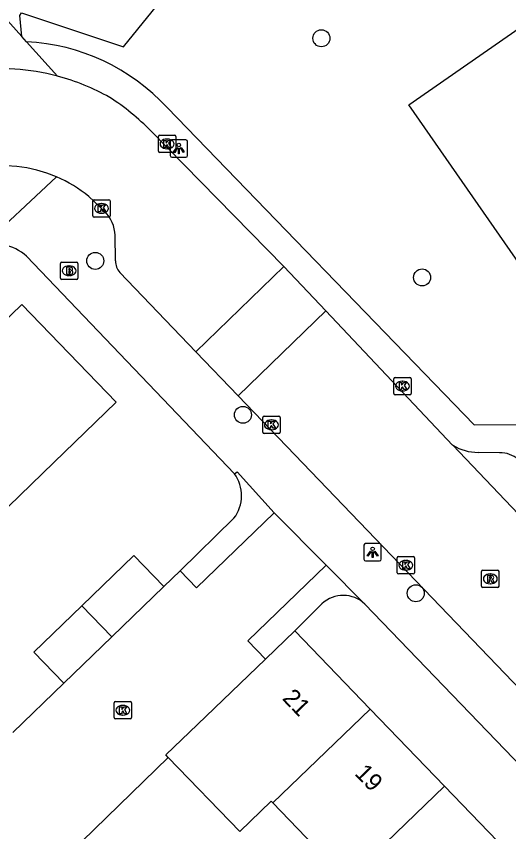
# Model space of a CAD drawing. Extents: x 159040 to 160094, y 381214 to 382518.
# Drawn here: x 159569.99 to 159598.33, y 382175.19 to 382222.11 of the extents above; entities that cross this region are included whole.
import ezdxf

# ---------------------------------------------------------------- set-up
doc = ezdxf.new("R2010")
doc.units = 0
for name, color, linetype in [('IMGEO_Boom', 7, 'Continuous'), ('IMGEO_Brandkraan', 7, 'Continuous'), ('IMGEO_Fietspad_open', 7, 'Continuous'), ('IMGEO_Groenvoorziening', 7, 'Continuous'), ('IMGEO_Kolk', 7, 'Continuous'), ('IMGEO_Lichtpunt', 7, 'Continuous'), ('IMGEO_Pand', 7, 'Continuous'), ('IMGEO_Pand_nummerreeks', 7, 'Continuous'), ('IMGEO_Rijbaan_lokaal_open', 7, 'Continuous'), ('IMGEO_Rioolput', 7, 'Continuous'), ('IMGEO_Voetpad_gesloten', 7, 'Continuous'), ('IMGEO_Voetpad_open', 7, 'Continuous')]:
    doc.layers.add(name, color=color, linetype=linetype)

msp = doc.modelspace()

# ---------------------------------------------------------------- linework, layer by layer
at = {"layer": 'IMGEO_Boom'}
for centre in [(159587.548, 382220.847), (159574.54, 382208.04), (159593.343, 382207.088), (159583.037, 382199.178), (159592.983, 382188.907)]:
    msp.add_circle(centre, 0.489, dxfattribs=at)
at = {"layer": 'IMGEO_Brandkraan'}
for p, q in [((159572.538, 382207.044), (159572.538, 382207.896)), ((159572.613, 382207.97), (159573.465, 382207.97)), ((159573.026, 382207.75), (159573.051, 382207.75)), ((159573.539, 382207.896), (159573.539, 382207.044)), ((159573.049, 382207.19), (159573.024, 382207.19)), ((159573.465, 382206.97), (159572.613, 382206.97))]:
    msp.add_line(p, q, dxfattribs=at)
for points in [[(159572.538, 382207.044), (159572.538, 382207.896)], [(159572.613, 382207.97), (159573.465, 382207.97)], [(159572.886, 382207.67), (159572.886, 382207.27), (159573.099, 382207.27)], [(159573.117, 382207.67), (159572.886, 382207.67)], [(159573.065, 382207.589), (159573.011, 382207.589), (159573.011, 382207.513)], [(159573.539, 382207.896), (159573.539, 382207.044)], [(159573.011, 382207.513), (159573.064, 382207.513)], [(159573.073, 382207.437), (159573.011, 382207.437), (159573.011, 382207.356)], [(159573.011, 382207.356), (159573.073, 382207.356)], [(159573.465, 382206.97), (159572.613, 382206.97)]]:
    msp.add_lwpolyline(points, dxfattribs=at)
for centre, radius, start, end in [((159572.615, 382207.894), 0.0765, 91.552, 178.448), ((159572.615, 382207.894), 0.0765, 91.552, 178.448), ((159573.066, 382207.551), 0.0379, 267.8285, 90.9355), ((159573.121, 382207.525), 0.145, 59.4692, 91.5367), ((159573.146, 382207.572), 0.0922, 285.5137, 58.1501), ((159573.463, 382207.894), 0.0765, 1.552, 88.448), ((159573.463, 382207.894), 0.0765, 1.552, 88.448), ((159573.074, 382207.396), 0.0404, 269.8759, 90.5077), ((159573.105, 382207.521), 0.251, 268.6676, 293.5347), ((159573.151, 382207.38), 0.105, 301.3115, 78.989), ((159572.615, 382207.046), 0.0765, 181.552, 268.448), ((159572.615, 382207.046), 0.0765, 181.552, 268.448), ((159573.463, 382207.046), 0.0765, 271.552, 358.448), ((159573.463, 382207.046), 0.0765, 271.552, 358.448)]:
    msp.add_arc(centre, radius, start, end, dxfattribs=at)
for centre, major_axis, ratio, start_param, end_param in [((159573.025, 382207.47), (-0.387, 0.002), 0.722429, 4.712389, 7.853982), ((159573.05, 382207.47), (-0.39, 0.002), 0.717154, 1.570796, 4.712389)]:
    msp.add_ellipse(centre, major_axis=major_axis, ratio=ratio, start_param=start_param, end_param=end_param, dxfattribs=at)
at = {"layer": 'IMGEO_Fietspad_open'}
for points in [[(159567.332, 382224.267), (159570.307, 382220.959)], [(159570.587, 382220.649), (159570.307, 382220.959)], [(159572.369, 382218.667), (159570.587, 382220.649)]]:
    msp.add_lwpolyline(points, dxfattribs=at)
at = {"layer": 'IMGEO_Groenvoorziening'}
for points in [[(159570.289, 382222.313), (159570.87, 382222.118), (159576.159, 382220.348), (159598.364, 382247.723)], [(159607.144, 382196.09), (159592.583, 382217.028), (159605.719, 382226.163), (159620.28, 382205.225), (159607.144, 382196.09)]]:
    msp.add_lwpolyline(points, dxfattribs=at)
at = {"layer": 'IMGEO_Kolk'}
for p, q in [((159578.168, 382214.345), (159578.168, 382215.197)), ((159578.243, 382215.271), (159579.095, 382215.271)), ((159579.169, 382215.197), (159579.169, 382214.345)), ((159578.656, 382215.051), (159578.681, 382215.051)), ((159579.095, 382214.271), (159578.243, 382214.271)), ((159578.679, 382214.491), (159578.654, 382214.491)), ((159574.393, 382210.634), (159574.393, 382211.486)), ((159574.468, 382211.56), (159575.32, 382211.56)), ((159574.881, 382211.34), (159574.906, 382211.34)), ((159575.394, 382211.486), (159575.394, 382210.634)), ((159575.32, 382210.56), (159574.468, 382210.56)), ((159574.904, 382210.78), (159574.879, 382210.78)), ((159591.716, 382200.406), (159591.716, 382201.258)), ((159591.791, 382201.332), (159592.643, 382201.332)), ((159592.204, 382201.112), (159592.229, 382201.112)), ((159592.717, 382201.258), (159592.717, 382200.406)), ((159592.227, 382200.552), (159592.202, 382200.552)), ((159592.643, 382200.332), (159591.791, 382200.332)), ((159584.173, 382198.178), (159584.173, 382199.03)), ((159584.248, 382199.104), (159585.1, 382199.104)), ((159584.661, 382198.884), (159584.686, 382198.884)), ((159585.174, 382199.03), (159585.174, 382198.178)), ((159584.684, 382198.324), (159584.659, 382198.324)), ((159585.1, 382198.104), (159584.248, 382198.104)), ((159591.909, 382190.093), (159591.909, 382190.945)), ((159591.984, 382191.019), (159592.836, 382191.019)), ((159592.397, 382190.799), (159592.422, 382190.799)), ((159592.91, 382190.945), (159592.91, 382190.093)), ((159592.42, 382190.239), (159592.395, 382190.239)), ((159592.836, 382190.019), (159591.984, 382190.019)), ((159575.619, 382181.75), (159575.619, 382182.602)), ((159575.694, 382182.676), (159576.546, 382182.676)), ((159576.107, 382182.456), (159576.132, 382182.456)), ((159576.62, 382182.602), (159576.62, 382181.75)), ((159576.13, 382181.896), (159576.105, 382181.896)), ((159576.546, 382181.676), (159575.694, 382181.676))]:
    msp.add_line(p, q, dxfattribs=at)
for points in [[(159578.168, 382214.345), (159578.168, 382215.197)], [(159578.243, 382215.271), (159579.095, 382215.271)], [(159579.169, 382215.197), (159579.169, 382214.345)], [(159578.489, 382214.971), (159578.612, 382214.971), (159578.612, 382214.82), (159578.742, 382214.971), (159578.906, 382214.971), (159578.76, 382214.82), (159578.913, 382214.571), (159578.761, 382214.571), (159578.676, 382214.735), (159578.612, 382214.668), (159578.612, 382214.571), (159578.489, 382214.571), (159578.489, 382214.971)], [(159579.095, 382214.271), (159578.243, 382214.271)], [(159574.393, 382210.634), (159574.393, 382211.486)], [(159574.468, 382211.56), (159575.32, 382211.56)], [(159575.394, 382211.486), (159575.394, 382210.634)], [(159574.714, 382211.26), (159574.837, 382211.26), (159574.837, 382211.109), (159574.967, 382211.26), (159575.131, 382211.26), (159574.985, 382211.109), (159575.138, 382210.86), (159574.986, 382210.86), (159574.901, 382211.024), (159574.837, 382210.957), (159574.837, 382210.86), (159574.714, 382210.86), (159574.714, 382211.26)], [(159575.32, 382210.56), (159574.468, 382210.56)], [(159591.716, 382200.406), (159591.716, 382201.258)], [(159591.791, 382201.332), (159592.643, 382201.332)], [(159592.037, 382201.032), (159592.16, 382201.032), (159592.16, 382200.881), (159592.29, 382201.032), (159592.454, 382201.032), (159592.308, 382200.881), (159592.461, 382200.632), (159592.309, 382200.632), (159592.224, 382200.796), (159592.16, 382200.729), (159592.16, 382200.632), (159592.037, 382200.632), (159592.037, 382201.032)], [(159592.717, 382201.258), (159592.717, 382200.406)], [(159592.643, 382200.332), (159591.791, 382200.332)], [(159584.173, 382198.178), (159584.173, 382199.03)], [(159584.248, 382199.104), (159585.1, 382199.104)], [(159584.494, 382198.804), (159584.617, 382198.804), (159584.617, 382198.653), (159584.747, 382198.804), (159584.911, 382198.804), (159584.765, 382198.653), (159584.918, 382198.404), (159584.766, 382198.404), (159584.681, 382198.568), (159584.617, 382198.501), (159584.617, 382198.404), (159584.494, 382198.404), (159584.494, 382198.804)], [(159585.174, 382199.03), (159585.174, 382198.178)], [(159585.1, 382198.104), (159584.248, 382198.104)], [(159591.909, 382190.093), (159591.909, 382190.945)], [(159591.984, 382191.019), (159592.836, 382191.019)], [(159592.23, 382190.719), (159592.353, 382190.719), (159592.353, 382190.568), (159592.483, 382190.719), (159592.647, 382190.719), (159592.501, 382190.568), (159592.654, 382190.319), (159592.502, 382190.319), (159592.417, 382190.483), (159592.353, 382190.416), (159592.353, 382190.319), (159592.23, 382190.319), (159592.23, 382190.719)], [(159592.91, 382190.945), (159592.91, 382190.093)], [(159592.836, 382190.019), (159591.984, 382190.019)], [(159575.619, 382181.75), (159575.619, 382182.602)], [(159575.694, 382182.676), (159576.546, 382182.676)], [(159575.94, 382182.376), (159576.063, 382182.376), (159576.063, 382182.225), (159576.193, 382182.376), (159576.357, 382182.376), (159576.211, 382182.225), (159576.364, 382181.976), (159576.212, 382181.976), (159576.127, 382182.14), (159576.063, 382182.073), (159576.063, 382181.976), (159575.94, 382181.976), (159575.94, 382182.376)], [(159576.62, 382182.602), (159576.62, 382181.75)], [(159576.546, 382181.676), (159575.694, 382181.676)]]:
    msp.add_lwpolyline(points, dxfattribs=at)
for centre, start, end in [((159578.245, 382215.195), 91.552, 178.448), ((159578.245, 382215.195), 91.552, 178.448), ((159579.093, 382215.195), 1.552, 88.448), ((159579.093, 382215.195), 1.552, 88.448), ((159578.245, 382214.347), 181.552, 268.448), ((159578.245, 382214.347), 181.552, 268.448), ((159579.093, 382214.347), 271.552, 358.448), ((159579.093, 382214.347), 271.552, 358.448), ((159574.47, 382211.484), 91.552, 178.448), ((159574.47, 382211.484), 91.552, 178.448), ((159575.318, 382211.484), 1.552, 88.448), ((159575.318, 382211.484), 1.552, 88.448), ((159574.47, 382210.636), 181.552, 268.448), ((159574.47, 382210.636), 181.552, 268.448), ((159575.318, 382210.636), 271.552, 358.448), ((159575.318, 382210.636), 271.552, 358.448), ((159591.793, 382201.256), 91.552, 178.448), ((159591.793, 382201.256), 91.552, 178.448), ((159592.641, 382201.256), 1.552, 88.448), ((159592.641, 382201.256), 1.552, 88.448), ((159591.793, 382200.408), 181.552, 268.448), ((159591.793, 382200.408), 181.552, 268.448), ((159592.641, 382200.408), 271.552, 358.448), ((159592.641, 382200.408), 271.552, 358.448), ((159584.25, 382199.028), 91.552, 178.448), ((159584.25, 382199.028), 91.552, 178.448), ((159585.098, 382199.028), 1.552, 88.448), ((159585.098, 382199.028), 1.552, 88.448), ((159584.25, 382198.18), 181.552, 268.448), ((159584.25, 382198.18), 181.552, 268.448), ((159585.098, 382198.18), 271.552, 358.448), ((159585.098, 382198.18), 271.552, 358.448), ((159591.986, 382190.943), 91.552, 178.448), ((159591.986, 382190.943), 91.552, 178.448), ((159592.834, 382190.943), 1.552, 88.448), ((159592.834, 382190.943), 1.552, 88.448), ((159591.986, 382190.095), 181.552, 268.448), ((159591.986, 382190.095), 181.552, 268.448), ((159592.834, 382190.095), 271.552, 358.448), ((159592.834, 382190.095), 271.552, 358.448), ((159575.696, 382182.6), 91.552, 178.448), ((159575.696, 382182.6), 91.552, 178.448), ((159576.544, 382182.6), 1.552, 88.448), ((159576.544, 382182.6), 1.552, 88.448), ((159575.696, 382181.752), 181.552, 268.448), ((159575.696, 382181.752), 181.552, 268.448), ((159576.544, 382181.752), 271.552, 358.448), ((159576.544, 382181.752), 271.552, 358.448)]:
    msp.add_arc(centre, 0.0765, start, end, dxfattribs=at)
for centre, major_axis, ratio, start_param, end_param in [((159578.655, 382214.771), (-0.387, 0.002), 0.722429, 4.712389, 7.853982), ((159578.68, 382214.771), (-0.39, 0.002), 0.717154, 1.570796, 4.712389), ((159574.88, 382211.06), (-0.387, 0.002), 0.722429, 4.712389, 7.853982), ((159574.905, 382211.06), (-0.39, 0.002), 0.717154, 1.570796, 4.712389), ((159592.203, 382200.832), (-0.387, 0.002), 0.722429, 4.712389, 7.853982), ((159592.228, 382200.832), (-0.39, 0.002), 0.717154, 1.570796, 4.712389), ((159584.66, 382198.604), (-0.387, 0.002), 0.722429, 4.712389, 7.853982), ((159584.685, 382198.604), (-0.39, 0.002), 0.717154, 1.570796, 4.712389), ((159592.396, 382190.519), (-0.387, 0.002), 0.722429, 4.712389, 7.853982), ((159592.421, 382190.519), (-0.39, 0.002), 0.717154, 1.570796, 4.712389), ((159576.106, 382182.176), (-0.387, 0.002), 0.722429, 4.712389, 7.853982), ((159576.131, 382182.176), (-0.39, 0.002), 0.717154, 1.570796, 4.712389)]:
    msp.add_ellipse(centre, major_axis=major_axis, ratio=ratio, start_param=start_param, end_param=end_param, dxfattribs=at)
at = {"layer": 'IMGEO_Lichtpunt'}
for p, q in [((159578.85, 382214.908), (159578.85, 382214.101)), ((159578.85, 382214.908), (159578.85, 382214.101)), ((159579.752, 382215.003), (159578.944, 382215.003)), ((159579.752, 382215.003), (159578.944, 382215.003)), ((159579.846, 382214.101), (159579.846, 382214.908)), ((159579.846, 382214.101), (159579.846, 382214.908)), ((159578.944, 382214.007), (159579.752, 382214.007)), ((159578.944, 382214.007), (159579.752, 382214.007)), ((159589.999, 382191.671), (159589.999, 382190.864)), ((159589.999, 382191.671), (159589.999, 382190.864)), ((159590.901, 382191.766), (159590.093, 382191.766)), ((159590.901, 382191.766), (159590.093, 382191.766)), ((159590.995, 382190.864), (159590.995, 382191.671)), ((159590.995, 382190.864), (159590.995, 382191.671)), ((159590.093, 382190.77), (159590.901, 382190.77)), ((159590.093, 382190.77), (159590.901, 382190.77))]:
    msp.add_line(p, q, dxfattribs=at)
for points in [[(159579.224, 382214.572), (159579.263, 382214.544), (159579.075, 382214.282), (159579.037, 382214.309), (159579.224, 382214.572)], [(159579.326, 382214.524), (159579.373, 382214.524), (159579.373, 382214.202), (159579.326, 382214.202), (159579.326, 382214.524)], [(159579.436, 382214.544), (159579.474, 382214.571), (159579.661, 382214.309), (159579.622, 382214.281), (159579.436, 382214.544)], [(159590.373, 382191.335), (159590.412, 382191.307), (159590.224, 382191.045), (159590.186, 382191.072), (159590.373, 382191.335)], [(159590.475, 382191.287), (159590.522, 382191.287), (159590.522, 382190.965), (159590.475, 382190.965), (159590.475, 382191.287)], [(159590.585, 382191.307), (159590.623, 382191.334), (159590.81, 382191.072), (159590.771, 382191.044), (159590.585, 382191.307)]]:
    msp.add_lwpolyline(points, dxfattribs=at)
for centre in [(159579.349, 382214.706), (159590.498, 382191.469)]:
    msp.add_circle(centre, 0.0994, dxfattribs=at)
for centre, start, end in [((159578.944, 382214.908), 90, 180), ((159578.944, 382214.908), 90, 180), ((159579.752, 382214.908), 0, 90), ((159579.752, 382214.908), 0, 90), ((159578.944, 382214.101), 180, 270), ((159578.944, 382214.101), 180, 270), ((159579.752, 382214.101), 270, 0), ((159579.752, 382214.101), 270, 360), ((159590.093, 382191.671), 90, 180), ((159590.093, 382191.671), 90, 180), ((159590.901, 382191.671), 0, 90), ((159590.901, 382191.671), 0, 90), ((159590.093, 382190.864), 180, 270), ((159590.093, 382190.864), 180, 270), ((159590.901, 382190.864), 270, 0), ((159590.901, 382190.864), 270, 360)]:
    msp.add_arc(centre, 0.0946, start, end, dxfattribs=at)
at = {"layer": 'IMGEO_Pand'}
for points in [[(159563.448, 382198.894), (159570.319, 382205.522), (159575.743, 382199.899), (159572.145, 382196.428), (159568.872, 382193.271)], [(159573.769, 382188.194), (159576.759, 382191.077), (159578.482, 382189.291)], [(159578.482, 382189.291), (159575.493, 382186.407)], [(159572.721, 382183.733), (159570.997, 382185.52), (159573.769, 382188.194)], [(159573.769, 382188.194), (159575.493, 382186.407)], [(159584.327, 382185.122), (159586.022, 382186.754)], [(159586.022, 382186.754), (159590.362, 382182.247)], [(159575.493, 382186.407), (159572.721, 382183.733)], [(159578.742, 382179.466), (159578.604, 382179.609), (159580.413, 382181.352), (159584.327, 382185.122)], [(159584.754, 382176.845), (159590.362, 382182.247)], [(159590.362, 382182.247), (159594.639, 382177.806)], [(159584.754, 382176.845), (159584.666, 382176.937), (159582.857, 382175.194), (159578.742, 382179.466)], [(159594.639, 382177.806), (159589.031, 382172.404)], [(159594.639, 382177.806), (159598.696, 382173.594)], [(159589.031, 382172.404), (159584.754, 382176.845)]]:
    msp.add_lwpolyline(points, dxfattribs=at)
at = {"layer": 'IMGEO_Rijbaan_lokaal_open'}
for points in [[(159577.735, 382215.516), (159585.396, 382207.709)], [(159575.104, 382210.864), (159574.168, 382211.737)], [(159575.7, 382208.037), (159575.677, 382209.511)], [(159585.396, 382207.709), (159580.321, 382202.797)], [(159587.801, 382205.161), (159585.396, 382207.709)], [(159580.321, 382202.797), (159575.956, 382207.377)], [(159587.801, 382205.161), (159582.753, 382200.265)], [(159595.112, 382197.425), (159595.099, 382197.439), (159587.801, 382205.161)], [(159582.753, 382200.265), (159580.321, 382202.797)], [(159582.753, 382200.265), (159632.985, 382147.978), (159638.301, 382142.458), (159640.868, 382139.793), (159647.254, 382133.162), (159651.139, 382129.196), (159651.952, 382128.159), (159652.666, 382127.408)], [(159640.843, 382149.906), (159635.868, 382155.051), (159611.32, 382180.401), (159595.112, 382197.425)], [(159579.42, 382190.206), (159580.366, 382189.226), (159584.825, 382193.532)], [(159584.825, 382193.532), (159587.827, 382190.52)], [(159587.827, 382190.52), (159583.317, 382186.168), (159584.327, 382185.122)], [(159579.42, 382190.206), (159578.482, 382189.291)], [(159572.721, 382183.733), (159569.792, 382180.905)], [(159578.742, 382179.466), (159573.068, 382173.958), (159574.364, 382172.638)]]:
    msp.add_lwpolyline(points, dxfattribs=at)
for centre, radius, start, end in [((159569.038, 382206.163), 12.94, 75.083, 97.2367), ((159569.042, 382206.168), 12.935, 60.7047, 75.0948), ((159567.939, 382205.942), 13.697, 44.3434, 57.1412), ((159569.216, 382205.697), 7.811, 66.6638, 135.6921), ((159569.225, 382205.715), 7.791, 50.6214, 66.6742), ((159573.644, 382209.448), 2.034, 1.7741, 44.1316), ((159576.634, 382208.02), 0.934, 178.9383, 223.4621)]:
    msp.add_arc(centre, radius, start, end, dxfattribs=at)
at = {"layer": 'IMGEO_Rioolput'}
for p, q in [((159596.844, 382190.239), (159597.696, 382190.239)), ((159596.769, 382189.313), (159596.769, 382190.165)), ((159597.257, 382190.019), (159597.282, 382190.019)), ((159597.77, 382190.165), (159597.77, 382189.313)), ((159597.28, 382189.459), (159597.255, 382189.459)), ((159597.696, 382189.239), (159596.844, 382189.239))]:
    msp.add_line(p, q, dxfattribs=at)
for points in [[(159596.844, 382190.239), (159597.696, 382190.239)], [(159596.769, 382189.313), (159596.769, 382190.165)], [(159597.358, 382189.937), (159597.106, 382189.939), (159597.106, 382189.539)], [(159597.284, 382189.858), (159597.23, 382189.858), (159597.23, 382189.777)], [(159597.23, 382189.777), (159597.282, 382189.777)], [(159597.77, 382190.165), (159597.77, 382189.313)], [(159597.106, 382189.539), (159597.23, 382189.539), (159597.23, 382189.701), (159597.241, 382189.701)], [(159597.288, 382189.672), (159597.359, 382189.539), (159597.499, 382189.539), (159597.434, 382189.665)], [(159597.696, 382189.239), (159596.844, 382189.239)]]:
    msp.add_lwpolyline(points, dxfattribs=at)
for centre, radius, start, end in [((159596.846, 382190.163), 0.0765, 91.552, 178.448), ((159596.846, 382190.163), 0.0765, 91.552, 178.448), ((159597.694, 382190.163), 0.0765, 1.552, 88.448), ((159597.694, 382190.163), 0.0765, 1.552, 88.448), ((159597.266, 382189.966), 0.19, 274.7715, 282.9687), ((159597.29, 382189.762), 0.0964, 77.0061, 93.1865), ((159597.304, 382189.819), 0.0378, 276.6634, 79.6772), ((159597.357, 382189.827), 0.109, 350.3612, 89.416), ((159597.355, 382189.827), 0.112, 277.5842, 350.9817), ((159596.846, 382189.315), 0.0765, 181.552, 268.448), ((159596.846, 382189.315), 0.0765, 181.552, 268.448), ((159597.24, 382189.648), 0.0533, 26.0293, 88.6989), ((159597.339, 382189.612), 0.108, 29.5134, 73.7905), ((159597.694, 382189.315), 0.0765, 271.552, 358.448), ((159597.694, 382189.315), 0.0765, 271.552, 358.448)]:
    msp.add_arc(centre, radius, start, end, dxfattribs=at)
for centre, major_axis, ratio, start_param, end_param in [((159597.256, 382189.739), (-0.387, 0.002), 0.722429, 4.712389, 7.853982), ((159597.281, 382189.739), (-0.39, 0.002), 0.717154, 1.570796, 4.712389)]:
    msp.add_ellipse(centre, major_axis=major_axis, ratio=ratio, start_param=start_param, end_param=end_param, dxfattribs=at)
at = {"layer": 'IMGEO_Voetpad_gesloten'}
msp.add_lwpolyline([(159570.307, 382220.959), (159570.197, 382222.166), (159570.289, 382222.313)], dxfattribs=at)
at = {"layer": 'IMGEO_Voetpad_open'}
for points in [[(159578.678, 382216.857), (159596.343, 382198.603), (159599.113, 382198.62), (159615.415, 382181.447)], [(159572.31, 382212.869), (159567.819, 382208.693)], [(159570.581, 382208.302), (159582.544, 382195.788)], [(159597.803, 382197), (159596.579, 382197.014)], [(159582.544, 382195.788), (159582.709, 382195.901), (159584.825, 382193.532)], [(159582.517, 382193.228), (159579.42, 382190.206)], [(159587.827, 382190.52), (159590.054, 382188.286)], [(159586.022, 382186.754), (159587.584, 382188.304)], [(159590.054, 382188.286), (159634.861, 382141.764)]]:
    msp.add_lwpolyline(points, dxfattribs=at)
for centre, radius, start, end in [((159569.988, 382208.844), 11.82, 42.6805, 87.0974), ((159568.928, 382206.575), 2.391, 46.2583, 117.6267), ((159596.571, 382199.808), 2.794, 238.5258, 270.1724), ((159597.826, 382195.383), 1.617, 49.1937, 90.8146), ((159580.828, 382194.526), 2.13, 322.4583, 36.3332), ((159588.809, 382186.984), 1.801, 46.2997, 132.8652)]:
    msp.add_arc(centre, radius, start, end, dxfattribs=at)

# ---------------------------------------------------------------- texts
at = {"layer": 'IMGEO_Pand_nummerreeks'}
for s, p in [('21', (159585.254, 382182.823)), ('19', (159589.419, 382178.498))]:
    msp.add_text(s, height=1, rotation=313.9236, dxfattribs=at).set_placement(p)

doc.saveas('drawing.dxf')
